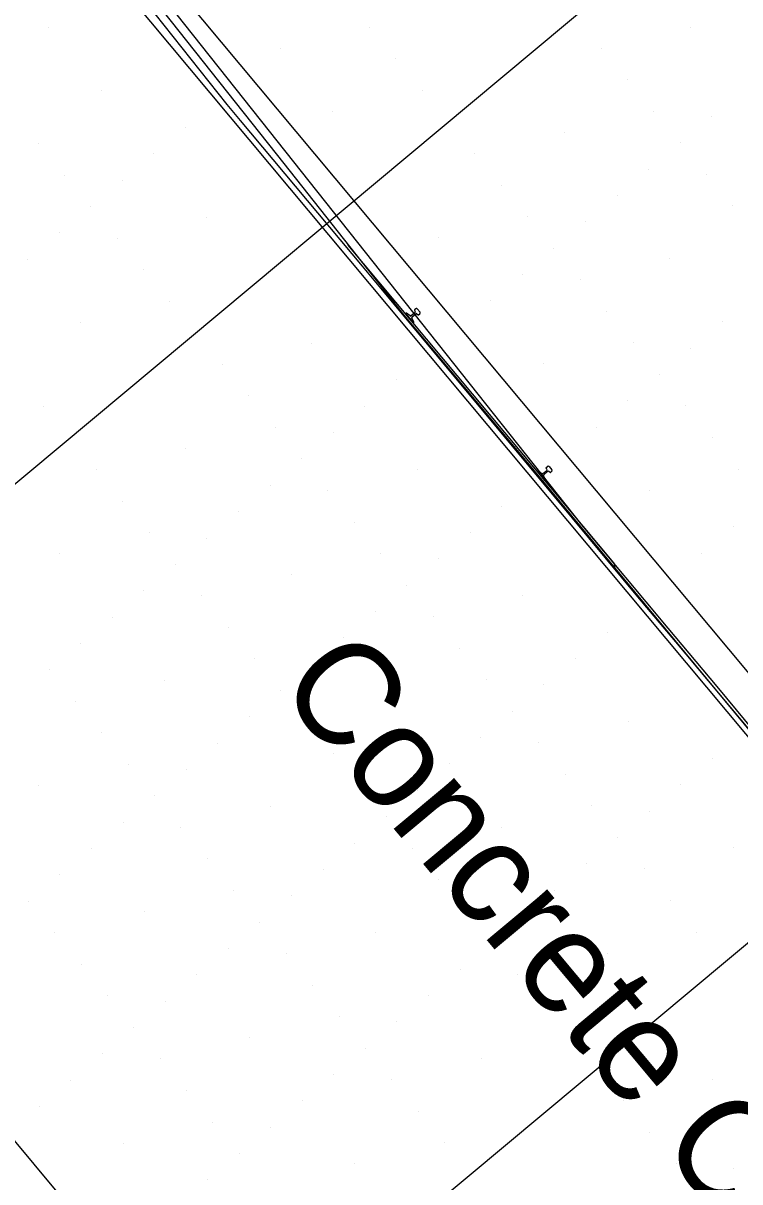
# Model space of a CAD drawing. Extents: x 2042995 to 2043795, y 305365 to 306249.
# Drawn here: x 2043315.62 to 2043333.05, y 305730.9 to 305759.09 of the extents above; entities that cross this region are included whole.
import ezdxf

# ---------------------------------------------------------------- set-up
doc = ezdxf.new("R2010")
doc.units = 0
for name, color, linetype in [('BR_AUTO DIMENSION', 7, 'Continuous'), ('BR_CONCRETE', 7, 'Continuous'), ('BR_EXIST_GROUND_CL', 7, 'Continuous'), ('BR_EXIST_GROUND_LT', 7, 'Continuous'), ('BR_EXIST_GROUND_RT', 7, 'Continuous'), ('BR_GRID DOTS', 7, 'Continuous'), ('BR_GRID LINES', 7, 'Continuous'), ('BR_GROUND LINES', 7, 'Continuous'), ('BR_PRESTRESSED BEAM', 7, 'Continuous'), ('BR_STRUCTURAL STEEL', 7, 'Continuous'), ('BR_TEXT', 7, 'Continuous')]:
    doc.layers.add(name, color=color, linetype=linetype)

msp = doc.modelspace()

# ---------------------------------------------------------------- linework, layer by layer
at = {"layer": 'BR_AUTO DIMENSION'}
msp.add_line((2043303.216, 305779.248), (2043348.968, 305724.468), dxfattribs=at)
at = {"layer": 'BR_CONCRETE'}
for points in [[(2043139.109, 306017.548), (2043148.199, 306007.16), (2043160.233, 305993.368), (2043172.245, 305979.557), (2043184.234, 305965.727), (2043196.201, 305951.879), (2043208.145, 305938.012), (2043220.067, 305924.126), (2043231.966, 305910.221), (2043243.843, 305896.297), (2043255.698, 305882.355), (2043267.529, 305868.394), (2043279.339, 305854.414), (2043291.126, 305840.415), (2043302.89, 305826.398), (2043314.632, 305812.361), (2043326.352, 305798.306), (2043338.049, 305784.233), (2043349.724, 305770.14), (2043361.376, 305756.029), (2043373.005, 305741.899), (2043384.613, 305727.75), (2043396.197, 305713.582), (2043407.76, 305699.396), (2043419.299, 305685.191), (2043430.817, 305670.967), (2043442.311, 305656.724), (2043453.784, 305642.463), (2043465.234, 305628.182), (2043476.661, 305613.883), (2043488.066, 305599.566), (2043499.448, 305585.229), (2043510.808, 305570.874), (2043522.146, 305556.5), (2043533.461, 305542.107), (2043544.753, 305527.695), (2043547.219, 305524.543)], [(2043273.14, 305860.139), (2043278.86, 305853.362), (2043290.647, 305839.364), (2043302.411, 305825.346), (2043314.153, 305811.31), (2043325.873, 305797.255), (2043337.57, 305783.181), (2043349.245, 305769.089), (2043360.897, 305754.977), (2043372.526, 305740.847), (2043384.134, 305726.698), (2043395.718, 305712.531), (2043407.281, 305698.344), (2043418.82, 305684.139), (2043425.623, 305675.744)]]:
    msp.add_spline(points, degree=3, dxfattribs=at)
at = {"layer": 'BR_EXIST_GROUND_CL'}
msp.add_lwpolyline([(2043308.08, 305802.975), (2043311.357, 305794.254), (2043312.201, 305793.367), (2043312.31, 305791.765), (2043310.711, 305789.675), (2043302.424, 305778.884), (2043307.323, 305773.564), (2043309.247, 305771.475), (2043312.233, 305767.935), (2043312.545, 305767.564), (2043317.632, 305761.139), (2043321.959, 305755.674), (2043324.878, 305751.989), (2043325.714, 305750.99), (2043328.169, 305748.055), (2043331.001, 305744.638), (2043334.846, 305739.998), (2043336.813, 305737.66), (2043338.156, 305736.064), (2043343.356, 305729.655)], dxfattribs=at)
at = {"layer": 'BR_EXIST_GROUND_LT'}
msp.add_lwpolyline([(2043306.871, 305795.372), (2043298.097, 305784.008), (2043302.538, 305779.189), (2043304.941, 305776.583), (2043307.803, 305773.186), (2043308.238, 305772.67), (2043315.324, 305763.737), (2043320.576, 305757.115), (2043320.901, 305756.726), (2043323.864, 305753.181), (2043328.979, 305747.048), (2043330.565, 305745.131), (2043331.485, 305744.037), (2043333.871, 305741.191), (2043345.181, 305727.208)], dxfattribs=at)
at = {"layer": 'BR_EXIST_GROUND_RT'}
msp.add_lwpolyline([(2043311.795, 305797.361), (2043312.912, 305786.83), (2043313.335, 305784.229), (2043315.447, 305785.237), (2043313.716, 305783.437), (2043313.135, 305782.673), (2043309.838, 305778.182), (2043306.75, 305773.76), (2043310.033, 305770.195), (2043313.561, 305766.363), (2043315.546, 305764.008), (2043316.86, 305762.451), (2043321.605, 305756.461), (2043329.201, 305746.882), (2043331.305, 305744.369), (2043332.491, 305742.951), (2043337.468, 305736.946), (2043339.175, 305734.886), (2043341.892, 305731.649), (2043342.483, 305730.946), (2043346.769, 305725.658)], dxfattribs=at)
at = {"layer": 'BR_GRID DOTS'}
for p, q in [((2043316.236, 305758.979), (2043316.236, 305758.979)), ((2043324.046, 305758.987), (2043324.046, 305758.987)), ((2043331.856, 305758.996), (2043331.856, 305758.996)), ((2043321.87, 305758.473), (2043321.87, 305758.473)), ((2043324.687, 305758.22), (2043324.687, 305758.22)), ((2043329.68, 305758.481), (2043329.68, 305758.481)), ((2043321.103, 305757.832), (2043321.103, 305757.832)), ((2043330.321, 305757.714), (2043330.321, 305757.714)), ((2043317.518, 305757.444), (2043317.518, 305757.444)), ((2043325.328, 305757.452), (2043325.328, 305757.452)), ((2043320.335, 305757.191), (2043320.335, 305757.191)), ((2043323.152, 305756.938), (2043323.152, 305756.938)), ((2043330.962, 305756.946), (2043330.962, 305756.946)), ((2043332.371, 305756.82), (2043332.371, 305756.82)), ((2043319.568, 305756.55), (2043319.568, 305756.55)), ((2043328.786, 305756.432), (2043328.786, 305756.432)), ((2043315.983, 305756.162), (2043315.983, 305756.162)), ((2043331.603, 305756.179), (2043331.603, 305756.179)), ((2043318.8, 305755.909), (2043318.8, 305755.909)), ((2043326.61, 305755.917), (2043326.61, 305755.917)), ((2043316.624, 305755.394), (2043316.624, 305755.394)), ((2043330.836, 305755.538), (2043330.836, 305755.538)), ((2043332.245, 305755.411), (2043332.245, 305755.411)), ((2043318.033, 305755.268), (2043318.033, 305755.268)), ((2043327.251, 305755.15), (2043327.251, 305755.15)), ((2043330.068, 305754.897), (2043330.068, 305754.897)), ((2043317.265, 305754.627), (2043317.265, 305754.627)), ((2043332.886, 305754.644), (2043332.886, 305754.644)), ((2043320.082, 305754.374), (2043320.082, 305754.374)), ((2043327.892, 305754.382), (2043327.892, 305754.382)), ((2043316.498, 305753.986), (2043316.498, 305753.986)), ((2043329.301, 305754.256), (2043329.301, 305754.256)), ((2043317.906, 305753.859), (2043317.906, 305753.859)), ((2043325.716, 305753.868), (2043325.716, 305753.868)), ((2043328.533, 305753.615), (2043328.533, 305753.615)), ((2043315.73, 305753.345), (2043315.73, 305753.345)), ((2043331.351, 305753.362), (2043331.351, 305753.362)), ((2043318.547, 305753.092), (2043318.547, 305753.092)), ((2043327.766, 305752.974), (2043327.766, 305752.974)), ((2043329.174, 305752.847), (2043329.174, 305752.847)), ((2043319.188, 305752.324), (2043319.188, 305752.324)), ((2043326.998, 305752.333), (2043326.998, 305752.333)), ((2043329.815, 305752.08), (2043329.815, 305752.08)), ((2043317.012, 305751.81), (2043317.012, 305751.81)), ((2043332.633, 305751.827), (2043332.633, 305751.827)), ((2043326.231, 305751.692), (2043326.231, 305751.692)), ((2043322.646, 305751.304), (2043322.646, 305751.304)), ((2043330.456, 305751.312), (2043330.456, 305751.312)), ((2043331.865, 305751.186), (2043331.865, 305751.186)), ((2043325.463, 305751.051), (2043325.463, 305751.051)), ((2043320.47, 305750.789), (2043320.47, 305750.789)), ((2043328.28, 305750.798), (2043328.28, 305750.798)), ((2043324.696, 305750.41), (2043324.696, 305750.41)), ((2043331.098, 305750.545), (2043331.098, 305750.545)), ((2043316.118, 305749.76), (2043316.118, 305749.76)), ((2043321.111, 305750.022), (2043321.111, 305750.022)), ((2043323.928, 305749.769), (2043323.928, 305749.769)), ((2043330.33, 305749.904), (2043330.33, 305749.904)), ((2043331.739, 305749.777), (2043331.739, 305749.777)), ((2043321.752, 305749.254), (2043321.752, 305749.254)), ((2043329.562, 305749.263), (2043329.562, 305749.263)), ((2043323.161, 305749.128), (2043323.161, 305749.128)), ((2043332.38, 305749.01), (2043332.38, 305749.01)), ((2043319.576, 305748.739), (2043319.576, 305748.739)), ((2043328.795, 305748.622), (2043328.795, 305748.622)), ((2043322.393, 305748.486), (2043322.393, 305748.486)), ((2043317.4, 305748.225), (2043317.4, 305748.225)), ((2043325.21, 305748.233), (2043325.21, 305748.233)), ((2043333.021, 305748.242), (2043333.021, 305748.242)), ((2043321.626, 305747.845), (2043321.626, 305747.845)), ((2043328.027, 305747.981), (2043328.027, 305747.981)), ((2043323.034, 305747.719), (2043323.034, 305747.719)), ((2043330.845, 305747.728), (2043330.845, 305747.728)), ((2043318.041, 305747.457), (2043318.041, 305747.457)), ((2043327.26, 305747.339), (2043327.26, 305747.339)), ((2043320.858, 305747.204), (2043320.858, 305747.204)), ((2043323.675, 305746.951), (2043323.675, 305746.951)), ((2043318.682, 305746.69), (2043318.682, 305746.69)), ((2043326.492, 305746.698), (2043326.492, 305746.698)), ((2043332.894, 305746.834), (2043332.894, 305746.834)), ((2043320.091, 305746.563), (2043320.091, 305746.563)), ((2043316.506, 305746.175), (2043316.506, 305746.175)), ((2043324.316, 305746.184), (2043324.316, 305746.184)), ((2043332.127, 305746.192), (2043332.127, 305746.192)), ((2043319.323, 305745.922), (2043319.323, 305745.922)), ((2043325.725, 305746.057), (2043325.725, 305746.057)), ((2043322.14, 305745.669), (2043322.14, 305745.669)), ((2043331.359, 305745.551), (2043331.359, 305745.551)), ((2043318.556, 305745.281), (2043318.556, 305745.281)), ((2043324.957, 305745.416), (2043324.957, 305745.416)), ((2043319.964, 305745.155), (2043319.964, 305745.155)), ((2043327.774, 305745.163), (2043327.774, 305745.163)), ((2043324.19, 305744.775), (2043324.19, 305744.775)), ((2043330.592, 305744.91), (2043330.592, 305744.91)), ((2043317.788, 305744.64), (2043317.788, 305744.64)), ((2043325.598, 305744.649), (2043325.598, 305744.649)), ((2043320.605, 305744.387), (2043320.605, 305744.387)), ((2043323.422, 305744.134), (2043323.422, 305744.134)), ((2043329.824, 305744.269), (2043329.824, 305744.269)), ((2043317.021, 305743.999), (2043317.021, 305743.999)), ((2043326.239, 305743.881), (2043326.239, 305743.881)), ((2043321.246, 305743.62), (2043321.246, 305743.62)), ((2043329.057, 305743.628), (2043329.057, 305743.628)), ((2043316.253, 305743.358), (2043316.253, 305743.358)), ((2043322.655, 305743.493), (2043322.655, 305743.493)), ((2043319.07, 305743.105), (2043319.07, 305743.105)), ((2043326.88, 305743.114), (2043326.88, 305743.114)), ((2043328.289, 305742.987), (2043328.289, 305742.987)), ((2043321.887, 305742.852), (2043321.887, 305742.852)), ((2043316.894, 305742.591), (2043316.894, 305742.591)), ((2043324.704, 305742.599), (2043324.704, 305742.599)), ((2043321.12, 305742.211), (2043321.12, 305742.211)), ((2043327.521, 305742.346), (2043327.521, 305742.346)), ((2043322.528, 305742.085), (2043322.528, 305742.085)), ((2043330.339, 305742.093), (2043330.339, 305742.093)), ((2043317.535, 305741.823), (2043317.535, 305741.823)), ((2043320.352, 305741.57), (2043320.352, 305741.57)), ((2043326.754, 305741.705), (2043326.754, 305741.705)), ((2043328.162, 305741.579), (2043328.162, 305741.579)), ((2043323.169, 305741.317), (2043323.169, 305741.317)), ((2043318.176, 305741.056), (2043318.176, 305741.056)), ((2043325.986, 305741.064), (2043325.986, 305741.064)), ((2043332.388, 305741.199), (2043332.388, 305741.199)), ((2043319.585, 305740.929), (2043319.585, 305740.929)), ((2043328.804, 305740.811), (2043328.804, 305740.811)), ((2043316, 305740.541), (2043316, 305740.541)), ((2043323.81, 305740.55), (2043323.81, 305740.55)), ((2043331.621, 305740.558), (2043331.621, 305740.558)), ((2043318.817, 305740.288), (2043318.817, 305740.288)), ((2043325.219, 305740.423), (2043325.219, 305740.423)), ((2043321.634, 305740.035), (2043321.634, 305740.035)), ((2043329.445, 305740.044), (2043329.445, 305740.044)), ((2043330.853, 305739.917), (2043330.853, 305739.917)), ((2043318.05, 305739.647), (2043318.05, 305739.647)), ((2043324.451, 305739.782), (2043324.451, 305739.782)), ((2043319.458, 305739.521), (2043319.458, 305739.521)), ((2043327.268, 305739.529), (2043327.268, 305739.529)), ((2043323.684, 305739.141), (2043323.684, 305739.141)), ((2043330.086, 305739.276), (2043330.086, 305739.276)), ((2043317.282, 305739.006), (2043317.282, 305739.006)), ((2043320.099, 305738.753), (2043320.099, 305738.753)), ((2043325.092, 305739.015), (2043325.092, 305739.015)), ((2043332.903, 305739.023), (2043332.903, 305739.023)), ((2043322.916, 305738.5), (2043322.916, 305738.5)), ((2043329.318, 305738.635), (2043329.318, 305738.635)), ((2043330.727, 305738.509), (2043330.727, 305738.509)), ((2043316.515, 305738.365), (2043316.515, 305738.365)), ((2043325.733, 305738.247), (2043325.733, 305738.247)), ((2043320.74, 305737.986), (2043320.74, 305737.986)), ((2043328.551, 305737.994), (2043328.551, 305737.994)), ((2043315.747, 305737.724), (2043315.747, 305737.724)), ((2043322.149, 305737.859), (2043322.149, 305737.859)), ((2043331.368, 305737.741), (2043331.368, 305737.741)), ((2043318.564, 305737.471), (2043318.564, 305737.471)), ((2043326.374, 305737.48), (2043326.374, 305737.48)), ((2043327.783, 305737.353), (2043327.783, 305737.353)), ((2043321.381, 305737.218), (2043321.381, 305737.218)), ((2043316.388, 305736.957), (2043316.388, 305736.957)), ((2043324.198, 305736.965), (2043324.198, 305736.965)), ((2043332.009, 305736.974), (2043332.009, 305736.974)), ((2043320.614, 305736.577), (2043320.614, 305736.577)), ((2043327.015, 305736.712), (2043327.015, 305736.712)), ((2043322.022, 305736.451), (2043322.022, 305736.451)), ((2043329.833, 305736.459), (2043329.833, 305736.459)), ((2043317.029, 305736.189), (2043317.029, 305736.189)), ((2043319.846, 305735.936), (2043319.846, 305735.936)), ((2043326.248, 305736.071), (2043326.248, 305736.071)), ((2043327.657, 305735.945), (2043327.657, 305735.945)), ((2043322.663, 305735.683), (2043322.663, 305735.683)), ((2043317.67, 305735.422), (2043317.67, 305735.422)), ((2043325.48, 305735.43), (2043325.48, 305735.43)), ((2043319.079, 305735.295), (2043319.079, 305735.295)), ((2043328.298, 305735.177), (2043328.298, 305735.177)), ((2043323.304, 305734.916), (2043323.304, 305734.916)), ((2043318.311, 305734.654), (2043318.311, 305734.654)), ((2043324.713, 305734.789), (2043324.713, 305734.789)), ((2043321.128, 305734.401), (2043321.128, 305734.401)), ((2043328.939, 305734.41), (2043328.939, 305734.41)), ((2043317.544, 305734.013), (2043317.544, 305734.013)), ((2043323.945, 305734.148), (2043323.945, 305734.148)), ((2043318.952, 305733.887), (2043318.952, 305733.887)), ((2043326.763, 305733.895), (2043326.763, 305733.895)), ((2043323.178, 305733.507), (2043323.178, 305733.507)), ((2043316.776, 305733.372), (2043316.776, 305733.372)), ((2043319.593, 305733.119), (2043319.593, 305733.119)), ((2043324.586, 305733.381), (2043324.586, 305733.381)), ((2043332.397, 305733.389), (2043332.397, 305733.389)), ((2043322.41, 305732.866), (2043322.41, 305732.866)), ((2043330.221, 305732.875), (2043330.221, 305732.875)), ((2043316.009, 305732.731), (2043316.009, 305732.731)), ((2043325.227, 305732.613), (2043325.227, 305732.613)), ((2043320.234, 305732.351), (2043320.234, 305732.351)), ((2043321.643, 305732.225), (2043321.643, 305732.225)), ((2043330.862, 305732.107), (2043330.862, 305732.107)), ((2043318.058, 305731.837), (2043318.058, 305731.837)), ((2043325.868, 305731.845), (2043325.868, 305731.845)), ((2043320.875, 305731.584), (2043320.875, 305731.584)), ((2043323.692, 305731.331), (2043323.692, 305731.331)), ((2043331.503, 305731.34), (2043331.503, 305731.34)), ((2043332.911, 305731.213), (2043332.911, 305731.213)), ((2043320.108, 305730.943), (2043320.108, 305730.943))]:
    msp.add_line(p, q, dxfattribs=at)
at = {"layer": 'BR_GRID LINES'}
for p, q in [((2043194.694, 305907.624), (2043538.711, 305495.723)), ((2043179.344, 305894.804), (2043523.36, 305482.903)), ((2043399.651, 305818.223), (2043246.147, 305690.018)), ((2043412.472, 305802.873), (2043258.968, 305674.668))]:
    msp.add_line(p, q, dxfattribs=at)
at = {"layer": 'BR_GROUND LINES'}
for q in [(2043323.528, 305753.692), (2043330.017, 305745.826)]:
    msp.add_line((2043329.985, 305745.962), q, dxfattribs=at)
at = {"layer": 'BR_PRESTRESSED BEAM'}
msp.add_spline([(2043269.336, 305856.962), (2043274.734, 305850.568), (2043286.521, 305836.569), (2043298.285, 305822.551), (2043310.027, 305808.515), (2043321.747, 305794.46), (2043333.444, 305780.386), (2043345.119, 305766.294), (2043356.771, 305752.183), (2043368.4, 305738.053), (2043380.007, 305723.904), (2043391.592, 305709.736), (2043403.154, 305695.55), (2043414.694, 305681.345), (2043421.811, 305672.561)], degree=3, dxfattribs=at)
at = {"layer": 'BR_STRUCTURAL STEEL'}
for p, q in [((2043324.926, 305752.018), (2043325.107, 305751.803)), ((2043324.937, 305752.034), (2043324.927, 305752.026)), ((2043325.033, 305751.966), (2043324.943, 305752.034)), ((2043325.152, 305752.045), (2043325.059, 305751.967)), ((2043325.08, 305751.942), (2043325.173, 305752.02)), ((2043325.138, 305752.109), (2043325.158, 305752.071)), ((2043325.17, 305752.141), (2043325.14, 305752.115)), ((2043325.199, 305752.021), (2043325.233, 305751.995)), ((2043325.274, 305752.058), (2043325.207, 305752.137)), ((2043325.24, 305751.995), (2043325.271, 305752.021)), ((2043325.125, 305751.817), (2043325.074, 305751.917)), ((2043325.114, 305751.802), (2043325.124, 305751.81)), ((2043328.132, 305748.188), (2043328.142, 305748.196)), ((2043328.312, 305747.965), (2043328.132, 305748.181)), ((2043328.149, 305748.197), (2043328.238, 305748.129)), ((2043328.264, 305748.129), (2043328.357, 305748.208)), ((2043328.28, 305748.079), (2043328.33, 305747.979)), ((2043328.378, 305748.183), (2043328.285, 305748.104)), ((2043328.363, 305748.233), (2043328.343, 305748.271)), ((2043328.345, 305748.277), (2043328.375, 305748.303)), ((2043328.438, 305748.157), (2043328.404, 305748.183)), ((2043328.412, 305748.3), (2043328.479, 305748.22)), ((2043328.476, 305748.183), (2043328.445, 305748.157)), ((2043328.329, 305747.973), (2043328.319, 305747.964))]:
    msp.add_line(p, q, dxfattribs=at)
for centre, radius, start, end in [((2043324.93, 305752.022), 0.00521, 129.8684, 219.8684), ((2043324.94, 305752.03), 0.00521, 52.8684, 129.8684), ((2043325.143, 305752.111), 0.00521, 129.8684, 206.8684), ((2043325.139, 305752.061), 0.0208, 309.8684, 26.8684), ((2043325.187, 305752.121), 0.026, 39.8684, 129.8684), ((2043325.187, 305752.004), 0.0208, 52.8684, 129.8684), ((2043325.254, 305752.041), 0.026, 309.8684, 39.8684), ((2043325.045, 305751.983), 0.0208, 232.8684, 309.8684), ((2043325.093, 305751.926), 0.0208, 129.8684, 206.8684), ((2043325.111, 305751.806), 0.00521, 219.8684, 309.8684), ((2043325.121, 305751.814), 0.00521, 309.8684, 26.8684), ((2043325.236, 305751.999), 0.00521, 232.8684, 309.8684), ((2043328.136, 305748.184), 0.00521, 129.8684, 219.8684), ((2043328.145, 305748.192), 0.00521, 52.8684, 129.8684), ((2043328.251, 305748.145), 0.0208, 232.8684, 309.8684), ((2043328.298, 305748.088), 0.0208, 129.8684, 206.8684), ((2043328.348, 305748.273), 0.00521, 129.8684, 206.8684), ((2043328.344, 305748.224), 0.0208, 309.8684, 26.8684), ((2043328.392, 305748.283), 0.026, 39.8684, 129.8684), ((2043328.392, 305748.167), 0.0208, 52.8684, 129.8684), ((2043328.441, 305748.161), 0.00521, 232.8684, 309.8684), ((2043328.459, 305748.203), 0.026, 309.8684, 39.8684), ((2043328.316, 305747.968), 0.00521, 219.8684, 309.8684), ((2043328.326, 305747.977), 0.00521, 309.8684, 26.8684)]:
    msp.add_arc(centre, radius, start, end, dxfattribs=at)

# ---------------------------------------------------------------- texts
at = {"layer": 'BR_TEXT'}
for s, height, p in [('SECTION ALONG L US 17A  US 21', 8.12508, (2043221.449, 305763.122)), ('Concrete Column (Typ.)', 2.5, (2043321.747, 305742.945))]:
    msp.add_text(s, height=height, rotation=309.8684, dxfattribs=at).set_placement(p)

doc.saveas('drawing.dxf')
